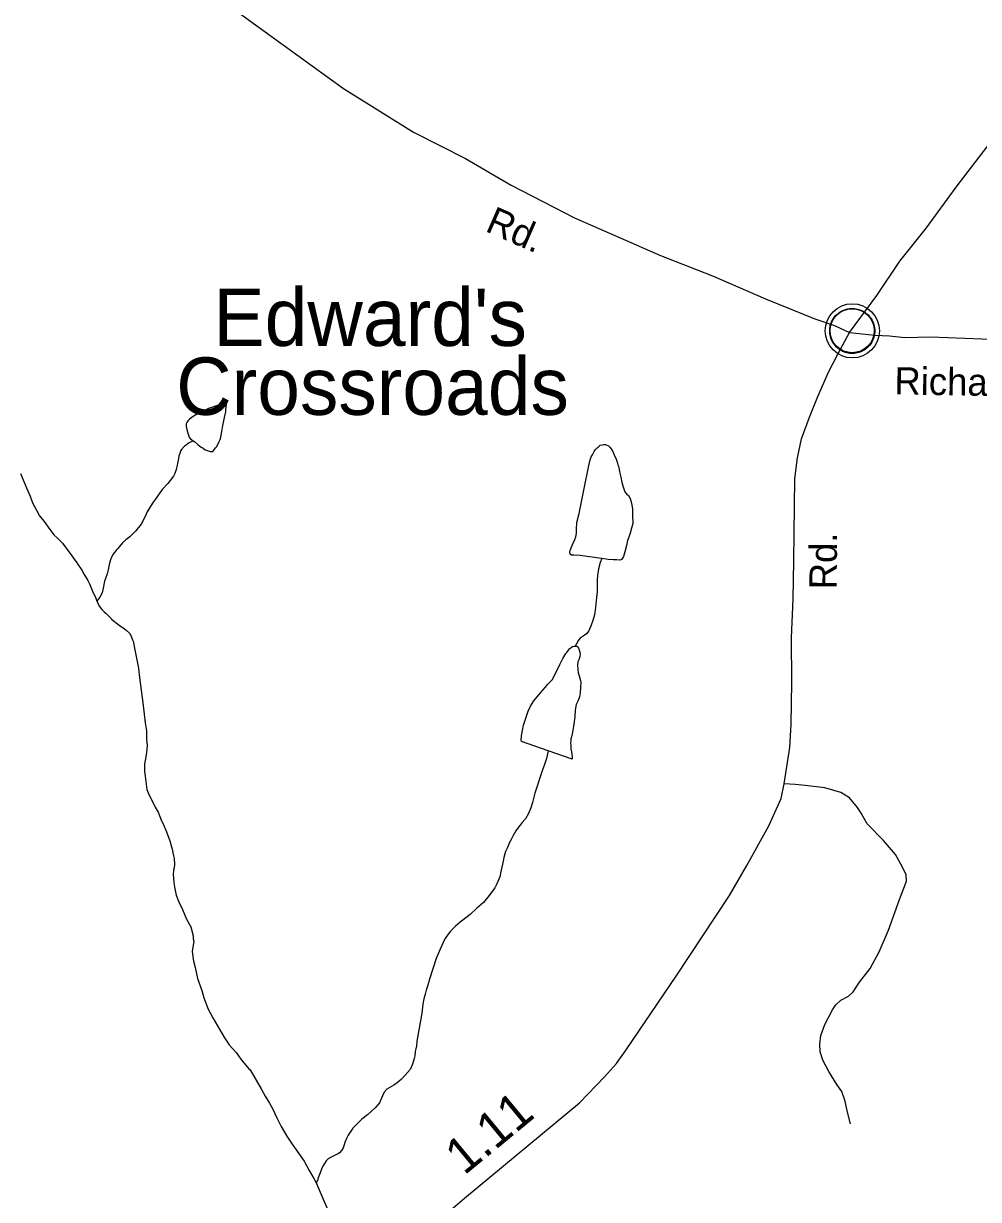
# Model space of a CAD drawing. Extents: x 2220236 to 2384410, y 720751 to 894131.
# Drawn here: x 2265045 to 2268370, y 822677 to 826772 of the extents above; entities that cross this region are included whole.
import ezdxf

# ---------------------------------------------------------------- set-up
doc = ezdxf.new("R2010")
doc.units = 0
doc.layers.add('Default', color=7, linetype='Continuous')

msp = doc.modelspace()

# ---------------------------------------------------------------- linework, layer by layer
at = {"layer": 'Default'}
for points in [[(2265546.1, 826991.9), (2265886.2, 826743.3), (2266160, 826545.9), (2266403.4, 826394.2), (2266584.1, 826301.9), (2266742.9, 826209.4), (2266963.9, 826095.7), (2267263.1, 825964.5), (2267443.6, 825894.2), (2267628.2, 825813.9), (2267800.9, 825743.6), (2267869, 825720.4), (2267921.3, 825696.7)], [(2267921.3, 825696.7), (2268016, 825825.7), (2268096.8, 825944.4), (2268189.6, 826061.2), (2268292.3, 826202.1), (2268509.9, 826485.6)], [(2266451.2, 822570.2), (2266580.2, 822681.5), (2266980.8, 823013.1), (2267067.9, 823103.9), (2267109.4, 823150.2), (2267143, 823198.5), (2267318.1, 823454.1), (2267503, 823735.7), (2267564, 823840), (2267640.7, 823977.8), (2267682.7, 824073.3), (2267693.6, 824124.5), (2267713, 824251.5), (2267718.2, 824331.5), (2267720.8, 824477.4), (2267719.3, 824633.4), (2267725.3, 824769.2), (2267727.3, 824901.1), (2267730.2, 825186.6), (2267740.1, 825259.4), (2267753.9, 825326.3), (2267781.4, 825401.1), (2267810.9, 825474), (2267848.3, 825558.6), (2267879.9, 825620.4), (2267921.3, 825696.7)], [(2267921.3, 825696.7), (2268009.6, 825686.6), (2268060.8, 825684.6), (2268113.3, 825678.5), (2268204.4, 825680.7), (2268381.5, 825674.8), (2268511.3, 825666.2), (2268847.7, 825653.1), (2268987.3, 825642.8), (2269084.8, 825631.5), (2269151.7, 825611.8), (2269195, 825594.1), (2269291.4, 825519.3), (2269456.6, 825355.9), (2269675, 825135.4), (2269984.9, 824832.2)], [(2265636.4, 825319), (2265642.3, 825315), (2265652.3, 825306.6), (2265663.5, 825297.1), (2265670.4, 825293.1), (2265677.8, 825288), (2265684.6, 825285.2), (2265694.7, 825281.7), (2265704.6, 825281.5), (2265714, 825294.5), (2265718, 825299.3), (2265725.9, 825313.9), (2265730, 825323.6), (2265732.2, 825331.8), (2265735.8, 825351.4), (2265739.6, 825372), (2265741.4, 825383.4), (2265745.4, 825399.8), (2265749.4, 825420), (2265750.2, 825427.5), (2265751.1, 825438), (2265751.6, 825444.6), (2265751.3, 825447.8), (2265750.7, 825452.1), (2265748.8, 825453.8), (2265745.9, 825454.5), (2265743.2, 825454.6), (2265741.3, 825454.6), (2265739, 825454), (2265733, 825449.2), (2265728, 825446), (2265723, 825443.5), (2265717, 825441.3), (2265689, 825431.1), (2265651.5, 825413.2), (2265639.6, 825405.9), (2265630.9, 825400.5), (2265623.6, 825394.7), (2265621.6, 825392.5), (2265619.6, 825390.9), (2265617.5, 825388.3), (2265613.5, 825382.8), (2265612.1, 825378.6), (2265611.7, 825376.3), (2265611.9, 825368.7), (2265613.6, 825358.2), (2265615.8, 825350.6), (2265618.2, 825342.4), (2265622.3, 825331.8), (2265626.1, 825326.8), (2265636.4, 825319)], [(2265636.4, 825319), (2265620.2, 825310.5), (2265611.2, 825304.1), (2265605.9, 825300), (2265600.2, 825294.5), (2265598.5, 825291.9), (2265596.5, 825290.3), (2265592.4, 825283.9), (2265590.7, 825278.3), (2265586.5, 825265.9), (2265584.7, 825257.8), (2265579.1, 825228.4), (2265577, 825219.6), (2265572.1, 825205.6), (2265567.3, 825195.8), (2265547.4, 825170), (2265528, 825150), (2265510.1, 825123.2), (2265494.5, 825101.5), (2265476.5, 825071.4), (2265468.6, 825055.2), (2265455, 825029.2), (2265435.8, 825004.4), (2265415.4, 824985.1), (2265401.4, 824974.6), (2265389.7, 824964.3), (2265373.8, 824944), (2265369.8, 824940.1), (2265358, 824924), (2265352.2, 824914.2), (2265348.1, 824904.5), (2265344.1, 824888.2), (2265340.5, 824870.2), (2265336.6, 824856.2), (2265330.7, 824839.9), (2265326.9, 824830.2), (2265323.1, 824805.6), (2265319.1, 824789.3), (2265311.3, 824774.1), (2265301.1, 824760.2)], [(2267058.4, 824909.1), (2267057.4, 824909.1), (2267033.5, 824912.9), (2267007.3, 824916.7), (2266983.1, 824919.8), (2266961.2, 824920.9), (2266953.3, 824920.5), (2266949.1, 824924.5), (2266947.9, 824931.1), (2266949.1, 824936.9), (2266954.9, 824952.2), (2266959.1, 824963), (2266964.9, 824975), (2266968.4, 824984.8), (2266970.6, 824997.2), (2266970.3, 825011), (2266972.1, 825034.9), (2266979.6, 825066.5), (2266987.7, 825106.7), (2266997.2, 825153.1), (2267012.5, 825227.6), (2267014.3, 825237.4), (2267018.2, 825252.7), (2267022.1, 825263.4), (2267025.8, 825270.6), (2267031.6, 825281.3), (2267035.7, 825287.8), (2267039.4, 825291.6), (2267042.7, 825294.2), (2267045.7, 825297.4), (2267053.4, 825303.8), (2267059.7, 825305.3), (2267064.9, 825305.8), (2267071.5, 825305.7), (2267081.6, 825301.6), (2267087.7, 825295.5), (2267095.6, 825283.9), (2267101.9, 825270), (2267108.2, 825255.7), (2267112.2, 825244.2), (2267114.3, 825235.9), (2267116.5, 825230.3), (2267118.6, 825219.5), (2267120.7, 825210.6), (2267124.6, 825192.4), (2267128.8, 825174.3), (2267133.1, 825158.5), (2267139.3, 825141.9), (2267145, 825134.6), (2267151.5, 825128.6), (2267157.5, 825118.6), (2267160.9, 825107.1), (2267163.6, 825094.9), (2267165.6, 825082.4), (2267165.8, 825060.4), (2267166.2, 825030.8), (2267162.2, 825014.5), (2267156.5, 824992.3), (2267148.5, 824972.2), (2267144.9, 824954.2), (2267139.2, 824932), (2267137.1, 824923.9), (2267133.9, 824915.7), (2267131.2, 824910.2), (2267127.2, 824906), (2267123.5, 824903.8), (2267111.4, 824904.1), (2267098.3, 824904.3), (2267081.2, 824905.3), (2267058.4, 824909.1)], [(2265035.5, 825205.2), (2265055.8, 825155.6), (2265068.3, 825125.8), (2265076.4, 825103.6), (2265090.6, 825077.8), (2265100.7, 825057.9), (2265117.3, 825037.8), (2265137.4, 825010.5), (2265151.1, 824992.2), (2265163.7, 824980.5), (2265181.7, 824962.7), (2265214.2, 824918.7), (2265230.5, 824894.5), (2265248.6, 824868.8), (2265256.5, 824852.9), (2265268.9, 824833), (2265274.9, 824821.4), (2265283, 824801.5), (2265287, 824791.6), (2265295.5, 824775), (2265301.1, 824760.2)], [(2267058.4, 824909.1), (2267053.2, 824895.4), (2267047.4, 824873.2), (2267044, 824849.7), (2267042.4, 824833.3), (2267042.3, 824815.3), (2267042.5, 824793), (2267040.5, 824773.3), (2267036.8, 824739), (2267033, 824712.8), (2267027.3, 824693.3), (2267021.4, 824677), (2267013.4, 824656.8), (2267005.4, 824647.1), (2266993.7, 824639.2), (2266983.7, 824631.2), (2266977.7, 824624.8), (2266970.2, 824612.4), (2266966.1, 824604.3)], [(2265301.1, 824760.2), (2265301.5, 824759.5), (2265305.5, 824749.6), (2265310, 824741.9), (2265317.6, 824731.9), (2265326.6, 824723.6), (2265333.7, 824717.8), (2265350.1, 824700.1), (2265352, 824697.8), (2265378.1, 824676.6), (2265396.6, 824664.7), (2265403, 824659.7), (2265414.3, 824648.9), (2265419.4, 824640.6), (2265424.7, 824626.4), (2265426.8, 824620.8), (2265432.8, 824591.1), (2265445.6, 824526.9), (2265447.7, 824504.6), (2265462.5, 824397), (2265469.5, 824336.8), (2265473.5, 824308.9), (2265473.9, 824281), (2265476.1, 824257.3), (2265473.9, 824233.4), (2265470.2, 824211.5), (2265466.5, 824193.6), (2265467, 824167.3), (2265468.9, 824150.9), (2265471.2, 824132.8), (2265475.2, 824104.8), (2265481.7, 824087.3), (2265494, 824063.4), (2265503.8, 824043.5), (2265514.2, 824025.3), (2265526.4, 823995.5), (2265530.5, 823987.9), (2265542.7, 823957.5), (2265554.8, 823926.1), (2265563.4, 823896.4), (2265567.5, 823874), (2265569.6, 823864.1), (2265571.1, 823844.4), (2265569.9, 823832.3), (2265567.8, 823824.1), (2265566.1, 823807.7), (2265567.2, 823796.9), (2265568.5, 823779.8), (2265572.6, 823758.4), (2265577.1, 823737), (2265584.9, 823716.2), (2265599, 823686.4), (2265613.4, 823652.6), (2265627.7, 823626.7), (2265635.8, 823594.7), (2265636, 823584.9), (2265638.1, 823576.6), (2265632.4, 823540.7), (2265637, 823506.8), (2265642.7, 823484.7), (2265651.5, 823446.8), (2265665.7, 823404.5), (2265673.7, 823379.1), (2265688.3, 823339.4), (2265704.7, 823309.6), (2265720.9, 823281.4), (2265745.3, 823239.9), (2265761.2, 823215.6), (2265785.8, 823188.2), (2265801.8, 823165.6), (2265830, 823132.2), (2265834.1, 823128.2), (2265872.8, 823062.4), (2265887, 823036.9), (2265901.3, 823012.6), (2265913.3, 822991), (2265927.4, 822961.2), (2265941.9, 822931.4), (2265962.2, 822897.5), (2265980.3, 822869.9), (2266000.4, 822841.6), (2266022.7, 822810), (2266039.4, 822777.9), (2266055.6, 822750.3), (2266065, 822732.1)], [(2266872.3, 824238.9), (2266779.5, 824271.3), (2266777.9, 824276.3), (2266779.2, 824291), (2266786.6, 824329.2), (2266802.3, 824377.5), (2266809.9, 824395.3), (2266821.8, 824413.1), (2266833.9, 824427.6), (2266845.6, 824441.2), (2266861.8, 824459.9), (2266871.2, 824471.8), (2266886.9, 824487.9), (2266912.6, 824539.8), (2266923.2, 824560.9), (2266933.4, 824578.1), (2266936.5, 824582), (2266942.5, 824590.1), (2266946.5, 824594.2), (2266951.9, 824599), (2266956.9, 824602.2), (2266961.5, 824604.4), (2266964.1, 824604.4), (2266966.1, 824604.3)], [(2266966.1, 824604.3), (2266968.4, 824604.3), (2266971.3, 824603.6), (2266974.6, 824601.9), (2266978.1, 824596.9), (2266980.3, 824590.9), (2266982.4, 824582.7), (2266983.2, 824574.5), (2266982.4, 824567.3), (2266978.6, 824556.5), (2266975.8, 824549.4), (2266974.6, 824538.6), (2266974.9, 824523.1), (2266977, 824510.6), (2266980, 824500.7), (2266984, 824484.2), (2266985.4, 824477), (2266985.1, 824460.6), (2266983.7, 824440.9), (2266981.2, 824427.9), (2266976, 824414.9), (2266969.8, 824400.9), (2266966.1, 824380.6), (2266964.3, 824358.4), (2266962.6, 824340.4), (2266960, 824325.7), (2266956.9, 824304.4), (2266953.3, 824288.1), (2266951.2, 824280.9), (2266950.7, 824273.4), (2266950, 824268.5), (2266950.7, 824257), (2266951.2, 824246.5), (2266952.9, 824235.6), (2266955.5, 824218.5), (2266955.7, 824210.3), (2266872.3, 824238.9)], [(2266872.3, 824238.9), (2266865.8, 824212.1), (2266857.8, 824187.7), (2266852.2, 824173.7), (2266842.5, 824145.4), (2266834.7, 824119.3), (2266825, 824091.6), (2266817.1, 824059), (2266811.4, 824041.1), (2266803.1, 824020.6), (2266793.6, 824002.7), (2266781.8, 823989.2), (2266765.7, 823968.9), (2266759.9, 823960.8), (2266749.7, 823944.6), (2266742.6, 823931), (2266738.5, 823922.9), (2266728.8, 823900.8), (2266723, 823888.7), (2266720.9, 823880.6), (2266718, 823868.2), (2266714.8, 823854.5), (2266707.5, 823818.5), (2266703.8, 823800.6), (2266693.8, 823776.2), (2266685.9, 823762.3), (2266666, 823735.8), (2266646.5, 823711.6), (2266622.8, 823689.8), (2266601, 823668.9), (2266575, 823649.1), (2266565.1, 823642.7), (2266549, 823629), (2266531.3, 823610.6), (2266511.7, 823584.8), (2266496.2, 823548.1), (2266482.4, 823516.5), (2266458.9, 823443.9), (2266453.3, 823423.7), (2266447.3, 823405.7), (2266443.4, 823391.7), (2266439.5, 823375.4), (2266435.8, 823357.4), (2266431.9, 823325.7), (2266422.6, 823273.4), (2266415.1, 823227.6), (2266413.1, 823211.3), (2266411, 823201.5), (2266409.4, 823191.7), (2266407.5, 823177.6), (2266405.7, 823167.8), (2266399.7, 823147.6), (2266391.8, 823129.7), (2266374, 823109.4), (2266359.9, 823095), (2266346.5, 823083.1), (2266334.5, 823075.1), (2266310.6, 823061.5), (2266301.6, 823050.2), (2266294.7, 823038.3), (2266284.4, 823013.9), (2266269.3, 822996.1), (2266243.2, 822972.1), (2266223.2, 822956.1), (2266208.8, 822942.3), (2266192, 822925.6), (2266176.1, 822901.3), (2266170, 822889), (2266164.4, 822875.3), (2266162.3, 822867.2), (2266157.8, 822856.4), (2266152.7, 822847.7), (2266146, 822839.6), (2266138.7, 822834.8), (2266130.7, 822830.7), (2266116.8, 822824.5), (2266106.5, 822818.1), (2266098.8, 822811.1), (2266089.3, 822796.5), (2266085.2, 822788.4), (2266075.9, 822764), (2266071.4, 822752.6), (2266069.6, 822746.7), (2266065.5, 822736.3), (2266065, 822732.1)], [(2267924.7, 822940.1), (2267912.4, 822985.7), (2267905.4, 823019.1), (2267894.9, 823052.5), (2267877.3, 823077.1), (2267849.2, 823122.8), (2267828.2, 823161.4), (2267819.4, 823191.3), (2267817.6, 823217.7), (2267821.1, 823247.5), (2267835.2, 823286.2), (2267861.5, 823337.1), (2267873.8, 823354.7), (2267891.4, 823370.5), (2267917.7, 823384.6), (2267933.5, 823400.4), (2267956.3, 823433.8), (2267993.2, 823481.2), (2268024.8, 823539.2), (2268056.4, 823614.8), (2268095.1, 823721.9), (2268119.6, 823785.2), (2268117.9, 823808), (2268105.6, 823834.4), (2268081, 823878.3), (2268038.9, 823927.5), (2267982.7, 823985.5), (2267961.6, 824022.4), (2267949.3, 824041.7), (2267921.2, 824075.1), (2267891.4, 824094.4), (2267835.2, 824110.2), (2267766.7, 824119), (2267731.6, 824122.5), (2267693.6, 824124.5)], [(2266065, 822732.1), (2266071.6, 822718.2), (2266088.2, 822678.4), (2266100.4, 822651), (2266116.9, 822606.4), (2266133.3, 822573.2), (2266145.4, 822541.1), (2266146.3, 822538.5)]]:
    msp.add_lwpolyline(points, dxfattribs=at)
msp.add_lwpolyline([(2267853.2, 825714.7), (2267854.1, 825720.2), (2267855.9, 825726.8), (2267858.8, 825734), (2267861.8, 825739.8), (2267865.1, 825745.5), (2267868.9, 825750.6), (2267872.8, 825755), (2267877.4, 825759.6), (2267882.9, 825764.2), (2267888.4, 825767.8), (2267893.3, 825770.7), (2267898.3, 825773.1), (2267903.8, 825775.4), (2267909.4, 825777.3), (2267913.7, 825778.4), (2267918.6, 825779.1), (2267922.7, 825779.9), (2267929.1, 825780.1), (2267933.5, 825780), (2267939.2, 825779.8), (2267944.1, 825779), (2267949, 825778), (2267954, 825776.6), (2267959.2, 825774.7), (2267965.8, 825771.8), (2267972.1, 825768.3), (2267977.1, 825764.7), (2267982.3, 825760.7), (2267985.6, 825757.6), (2267989.7, 825753.2), (2267993.6, 825748.5), (2267996.7, 825743.9), (2267999.8, 825738.9), (2268002.3, 825733.7), (2268004.3, 825728.7), (2268005.9, 825723.7), (2268007.1, 825719.1), (2268008.2, 825713.1), (2268008.9, 825708.4), (2268009.1, 825702.4), (2268008.9, 825696.6), (2268008.4, 825690.9), (2268007.4, 825685.4), (2268005.8, 825679.3), (2268003.9, 825673.4), (2268001.6, 825668.4), (2267998.4, 825662.4), (2267995.2, 825657), (2267991.7, 825652.4), (2267987.5, 825647.6), (2267982.2, 825642.6), (2267977.2, 825638.5), (2267972.2, 825635.1), (2267967.8, 825632.6), (2267961, 825629.3), (2267953.9, 825626.6), (2267947.9, 825625.2), (2267941.3, 825623.9), (2267936.9, 825623.4), (2267932.4, 825623.1), (2267926.8, 825623.1), (2267922.5, 825623.5), (2267916.9, 825624.3), (2267911, 825625.6), (2267906.4, 825626.9), (2267901.2, 825628.8), (2267896.6, 825630.7), (2267892.7, 825633), (2267885.9, 825637.1), (2267880.3, 825641.3), (2267875.4, 825645.8), (2267871, 825650.7), (2267867.8, 825654.6), (2267864.8, 825658.8), (2267860.7, 825665.9), (2267859, 825669.5), (2267857.3, 825673.5), (2267854.7, 825681.7), (2267853.2, 825688.7), (2267852.5, 825693.9), (2267852.1, 825700.2), (2267852.1, 825704.9), (2267852.6, 825711.4)], close=True, dxfattribs=at)
for centre, radius in [((2267930.8, 825702.2), 94.3), ((2267930.5, 825702.5), 76.7)]:
    msp.add_circle(centre, radius, dxfattribs=at)

# ---------------------------------------------------------------- texts
for s, height, rotation, p in [('Rd.', 95, 336.323, (2266649.1, 826050.7)), ('Richardson', 95, 359.0702, (2268076.7, 825480.8)), ('Rd.', 95, 89.5872, (2267876.4, 824801.7)), ('1.11', 125, 39.5103, (2266579.6, 822758.7))]:
    msp.add_text(s, height=height, rotation=rotation, dxfattribs=at).set_placement(p)
for s, p in [("Edward's", (2265706.5, 825649.5)), ('Crossroads', (2265576.9, 825409.5))]:
    msp.add_text(s, height=200, dxfattribs=at).set_placement(p)

doc.saveas('drawing.dxf')
